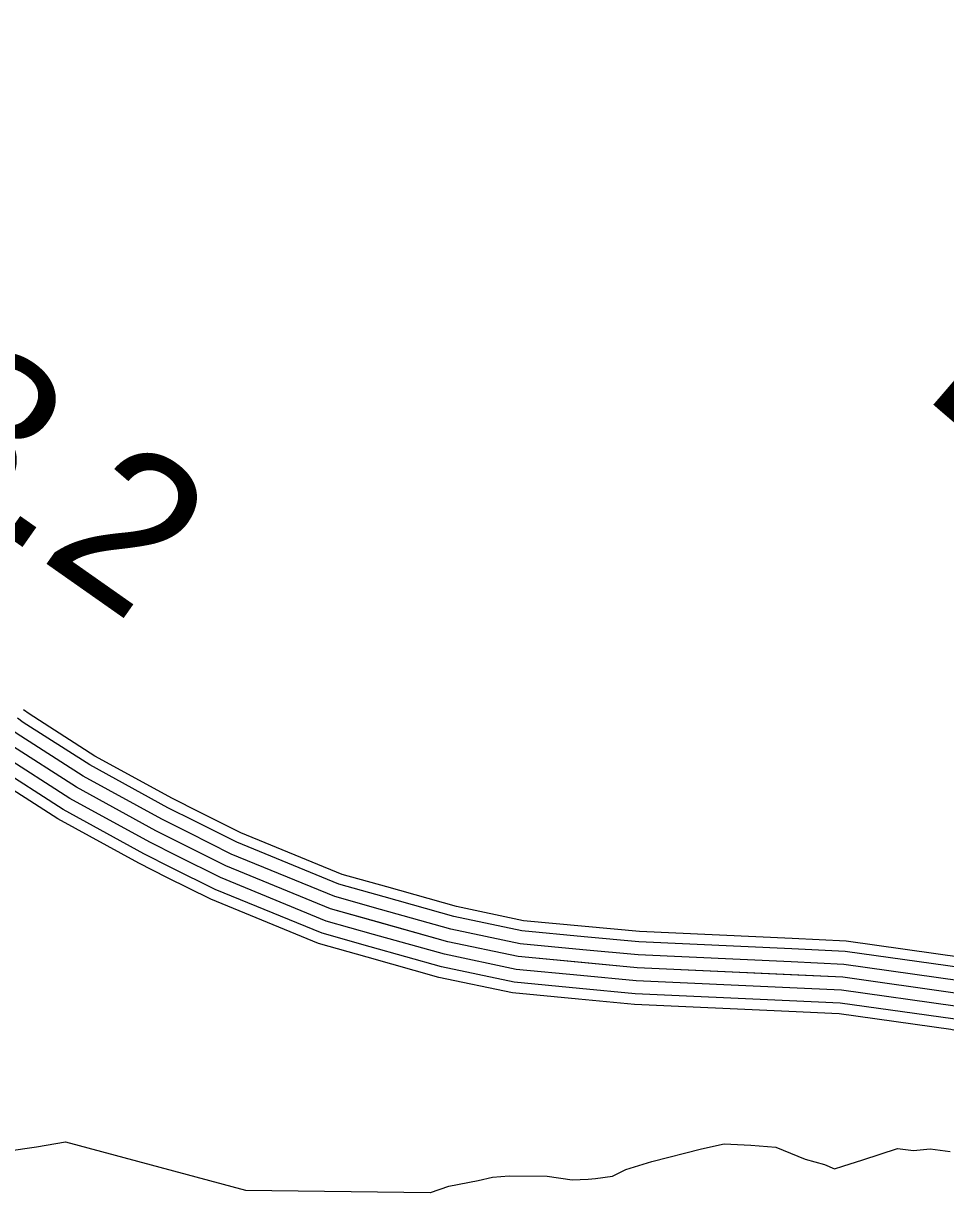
# Model space of a CAD drawing. Extents: x 1551132 to 1791609, y 378168 to 563823.
# Drawn here: x 1679977 to 1682181, y 415411 to 418205 of the extents above; entities that cross this region are included whole.
import ezdxf

# ---------------------------------------------------------------- set-up
doc = ezdxf.new("R2010")
doc.units = 0
for name, color, linetype in [('DESIGN - ROW - Right-of-Way and Easement Labels', 7, 'Continuous'), ('DESIGN - TRAFFIC CONTROL PERMANENT - Signalization', 7, 'Continuous'), ('DESIGN - TRANSPORTATION - Text', 7, 'Continuous'), ('SURVEY - CONTROL with Text', 7, 'Continuous')]:
    doc.layers.add(name, color=color, linetype=linetype)

msp = doc.modelspace()

# ---------------------------------------------------------------- linework, layer by layer
at = {"layer": 'DESIGN - TRANSPORTATION - Text'}
for points in [[(1679863.704, 415500.035), (1680008.051, 415520.385), (1680077.549, 415532.194)], [(1680077.549, 415532.194), (1680507.314, 415417.208), (1680948.779, 415411.183), (1680949.454, 415411.475), (1680993.661, 415426.983), (1681063.868, 415440.184), (1681097.984, 415447.801), (1681138.058, 415451.334), (1681228.122, 415450.284), (1681288.088, 415441.576), (1681326.137, 415443.134), (1681344.17, 415444.926), (1681384.269, 415450.467), (1681416.46, 415466.11), (1681478.725, 415485.418), (1681597.164, 415516.086), (1681651.329, 415527.47), (1681715.361, 415524.72), (1681775.36, 415520.011), (1681845.116, 415491.152), (1681891.024, 415478.602), (1681914.931, 415468.302), (1681935.014, 415474.077), (1681983.221, 415489.544), (1682065.586, 415516.62), (1682103.569, 415512.169), (1682143.643, 415515.711), (1682191.617, 415509.144)]]:
    msp.add_lwpolyline(points, dxfattribs=at)
at = {"layer": 'SURVEY - CONTROL with Text'}
for points in [[(1680397.492, 416320.573), (1680333.386, 416352.582), (1680147.89, 416454.302), (1679990.427, 416555.396), (1679976.769, 416564.996)], [(1680386.451, 416298.464), (1680321.919, 416330.682), (1680135.257, 416433.043), (1679976.644, 416534.879), (1679962.561, 416544.771)], [(1680372.61, 416270.722), (1680307.544, 416303.206), (1680119.407, 416406.375), (1679959.344, 416509.136), (1679944.736, 416519.412)], [(1680358.76, 416242.988), (1680293.161, 416275.739), (1680103.566, 416379.708), (1679942.053, 416483.402), (1679926.912, 416494.044)], [(1682209.158, 415887.079), (1681934.715, 415925.722), (1681443.493, 415948.364), (1681158.908, 415975.081), (1680990.745, 416010.724), (1680710.652, 416089.492), (1680460.874, 416192.011), (1680293.161, 416275.739), (1680103.566, 416379.708), (1679942.053, 416483.402)], [(1680344.91, 416215.254), (1680278.778, 416248.271), (1680087.725, 416353.041), (1679924.762, 416457.668), (1679909.087, 416468.677)], [(1680319.577, 416164.502), (1680252.471, 416198.012), (1680058.734, 416304.256), (1679893.121, 416410.575), (1679876.48, 416422.276)], [(1680331.069, 416187.511), (1680264.404, 416220.795), (1680071.875, 416326.373), (1679907.462, 416431.926), (1679891.263, 416443.318)], [(1680845.648, 416141.619), (1680738.943, 416171.619), (1680496.748, 416271.022), (1680397.476, 416320.582)], [(1680838.957, 416117.818), (1680730.876, 416148.21), (1680486.524, 416248.505), (1680386.434, 416298.473)], [(1680830.565, 416087.976), (1680720.768, 416118.851), (1680473.699, 416220.254), (1680372.585, 416270.73)], [(1680822.174, 416058.133), (1680710.652, 416089.492), (1680460.874, 416192.011), (1680358.743, 416242.996)], [(1680813.782, 416028.291), (1680700.535, 416060.133), (1680448.049, 416163.769), (1680344.902, 416215.262)], [(1680798.433, 415973.689), (1680682.036, 416006.415), (1680424.583, 416112.084), (1680319.569, 416164.511)], [(1680805.391, 415998.448), (1680690.427, 416030.774), (1680435.225, 416135.518), (1680331.052, 416187.52)], [(1681319.312, 416047.116), (1681171.991, 416060.95), (1681011.495, 416094.968), (1680845.632, 416141.61)], [(1681317.004, 416022.507), (1681168.266, 416036.474), (1681005.578, 416070.959), (1680838.94, 416117.818)], [(1681314.104, 415991.648), (1681163.583, 416005.782), (1680998.161, 416040.841), (1680830.549, 416087.976)], [(1681311.204, 415960.781), (1681158.908, 415975.081), (1680990.745, 416010.724), (1680822.157, 416058.133)], [(1681308.304, 415929.913), (1681154.233, 415944.38), (1680983.328, 415980.606), (1680813.766, 416028.291)], [(1681814.192, 416018.091), (1681449.543, 416034.9), (1681319.296, 416047.125)], [(1681305.404, 415899.054), (1681149.55, 415913.688), (1680975.912, 415950.489), (1680805.374, 415998.448)], [(1681813.059, 415993.399), (1681447.818, 416010.232), (1681316.987, 416022.516)], [(1682324.072, 415949.956), (1682224.816, 415972.448), (1681942.773, 416012.157), (1681814.176, 416018.091)], [(1681303.004, 415873.445), (1681145.675, 415888.221), (1680969.754, 415925.505), (1680798.416, 415973.689)], [(1681811.626, 415962.431), (1681445.659, 415979.298), (1681314.087, 415991.657)], [(1682318.606, 415925.847), (1682220.35, 415948.114), (1681940.473, 415987.524), (1681813.042, 415993.399)], [(1681810.201, 415931.464), (1681443.493, 415948.364), (1681311.187, 415960.789)], [(1682311.756, 415895.613), (1682214.758, 415917.597), (1681937.598, 415956.623), (1681811.609, 415962.431)], [(1681808.776, 415900.496), (1681441.326, 415917.43), (1681308.288, 415929.922)], [(1682304.906, 415865.379), (1682209.158, 415887.079), (1681934.715, 415925.722), (1681810.184, 415931.464)], [(1681807.342, 415869.529), (1681439.168, 415886.496), (1681305.388, 415899.063)], [(1682298.056, 415835.145), (1682203.558, 415856.562), (1681931.831, 415894.821), (1681808.759, 415900.496)], [(1681806.159, 415843.836), (1681437.368, 415860.837), (1681302.988, 415873.454)], [(1682291.206, 415804.911), (1682197.967, 415826.044), (1681928.956, 415863.92), (1681807.326, 415869.529)], [(1682285.515, 415779.827), (1682193.325, 415800.727), (1681926.565, 415838.286), (1681806.142, 415843.836)]]:
    msp.add_lwpolyline(points, dxfattribs=at)

# ---------------------------------------------------------------- texts
at = {"layer": 'DESIGN - ROW - Right-of-Way and Easement Labels'}
msp.add_text('FRED', height=370.0021, rotation=49.314192, dxfattribs=at).set_placement((1682405.404, 417021.859))
at = {"layer": 'DESIGN - TRAFFIC CONTROL PERMANENT - Signalization'}
msp.add_text('8.2', height=369.9972, rotation=324.911781, dxfattribs=at).set_placement((1679674.018, 417165.07))

doc.saveas('drawing.dxf')
